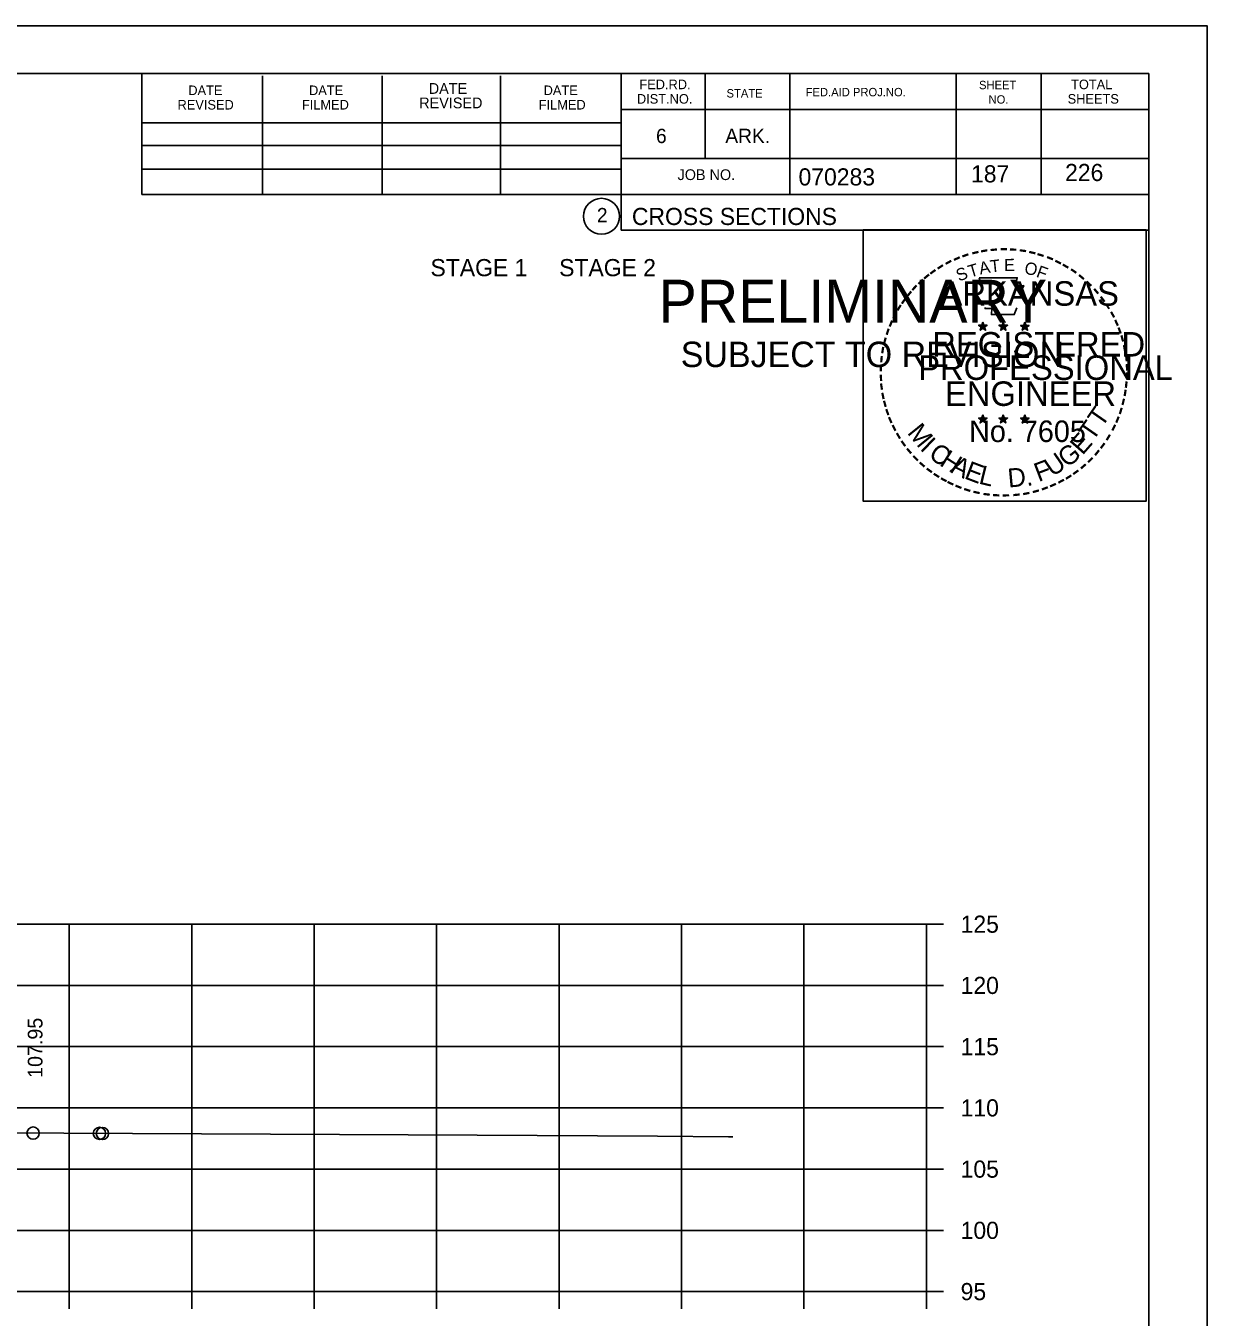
# Model space of a CAD drawing. Extents: x 1175611 to 1176402, y -433344 to -416213.
# Drawn here: x 1175847.4 to 1175943.9, y -424702.1 to -424596.7 of the extents above; entities that cross this region are included whole.
import ezdxf

# ---------------------------------------------------------------- set-up
doc = ezdxf.new("R2010")
doc.units = 0
for name, color, linetype in [('Default', 7, 'Continuous'), ('R_Axis', 7, 'Continuous'), ('R_Axis Annot', 7, 'Continuous'), ('R_Border', 7, 'Continuous'), ('R_Border Notes', 7, 'Continuous'), ('R_Border PE', 7, 'Continuous'), ('R_Border Prem', 7, 'Continuous'), ('R_Exist Surface', 7, 'Continuous'), ('R_Grid', 7, 'Continuous'), ('R_No Plot', 7, 'Continuous'), ('R_Xsect Elev', 7, 'Continuous')]:
    doc.layers.add(name, color=color, linetype=linetype)

msp = doc.modelspace()

# ---------------------------------------------------------------- linework, layer by layer
at = {"layer": 'R_Axis'}
for p, q in [((1175920.97, -424700.03), (1175920.97, -424670.03)), ((1175922.37, -424670.03), (1175920.97, -424670.03)), ((1175922.37, -424675.03), (1175920.97, -424675.03)), ((1175922.37, -424680.03), (1175920.97, -424680.03)), ((1175922.37, -424685.03), (1175920.97, -424685.03)), ((1175922.37, -424690.03), (1175920.97, -424690.03)), ((1175922.37, -424695.03), (1175920.97, -424695.03)), ((1175640.97, -424700.03), (1175920.97, -424700.03)), ((1175850.97, -424701.43), (1175850.97, -424700.03)), ((1175860.97, -424701.43), (1175860.97, -424700.03)), ((1175870.97, -424701.43), (1175870.97, -424700.03)), ((1175880.97, -424701.43), (1175880.97, -424700.03)), ((1175890.97, -424701.43), (1175890.97, -424700.03)), ((1175900.97, -424701.43), (1175900.97, -424700.03)), ((1175910.97, -424701.43), (1175910.97, -424700.03)), ((1175920.97, -424701.43), (1175920.97, -424700.03)), ((1175922.37, -424700.03), (1175920.97, -424700.03))]:
    msp.add_line(p, q, dxfattribs=at)
at = {"layer": 'R_Border'}
for p, q in [((1175622.97, -424600.57), (1175939.15, -424600.57)), ((1175856.89, -424610.45), (1175856.89, -424600.57)), ((1175896.05, -424600.57), (1175896.05, -424613.37)), ((1175902.89, -424600.57), (1175902.89, -424607.51)), ((1175909.83, -424600.57), (1175909.83, -424610.45)), ((1175923.41, -424600.57), (1175923.41, -424610.45)), ((1175930.35, -424600.57), (1175930.35, -424610.45)), ((1175939.15, -424806.03), (1175939.15, -424600.57)), ((1175866.75, -424610.45), (1175866.75, -424600.77)), ((1175876.51, -424610.45), (1175876.51, -424600.77)), ((1175886.19, -424610.45), (1175886.19, -424600.77)), ((1175939.15, -424603.51), (1175896.05, -424603.51)), ((1175939.15, -424603.49), (1175939.15, -424603.49)), ((1175856.89, -424604.59), (1175896.05, -424604.59)), ((1175856.89, -424606.45), (1175896.05, -424606.45)), ((1175939.15, -424607.51), (1175896.05, -424607.51)), ((1175899.01, -424607.51), (1175939.15, -424607.51)), ((1175856.89, -424610.45), (1175856.89, -424608.39)), ((1175856.89, -424608.39), (1175896.05, -424608.39)), ((1175939.15, -424610.45), (1175856.89, -424610.45)), ((1175896.05, -424613.37), (1175939.15, -424613.37))]:
    msp.add_line(p, q, dxfattribs=at)
msp.add_circle((1175894.44, -424612.23), 1.47, dxfattribs=at)
at = {"layer": 'R_Border PE'}
for p, q in [((1175925.23, -424621.12), (1175925.58, -424621.23)), ((1175925.23, -424621.12), (1175925.49, -424621.17)), ((1175925.23, -424621.12), (1175925.47, -424621.25)), ((1175925.37, -424621.53), (1175925.58, -424621.23)), ((1175925.37, -424621.53), (1175925.49, -424621.29)), ((1175925.37, -424621.53), (1175925.58, -424621.31)), ((1175925.58, -424620.87), (1175925.54, -424621.12)), ((1175925.58, -424621.23), (1175925.58, -424620.87)), ((1175925.58, -424620.87), (1175925.63, -424621.12)), ((1175925.93, -424621.12), (1175925.58, -424621.23)), ((1175925.8, -424621.53), (1175925.58, -424621.23)), ((1175925.8, -424621.53), (1175925.58, -424621.32)), ((1175925.93, -424621.12), (1175925.64, -424621.17)), ((1175925.8, -424621.53), (1175925.66, -424621.24)), ((1175925.93, -424621.12), (1175925.73, -424621.23)), ((1175926.9, -424621.12), (1175927.25, -424621.23)), ((1175926.9, -424621.12), (1175927.16, -424621.17)), ((1175926.9, -424621.12), (1175927.14, -424621.25)), ((1175927.04, -424621.53), (1175927.25, -424621.23)), ((1175927.04, -424621.53), (1175927.16, -424621.29)), ((1175927.04, -424621.53), (1175927.25, -424621.31)), ((1175927.25, -424620.87), (1175927.21, -424621.12)), ((1175927.25, -424621.23), (1175927.25, -424620.87)), ((1175927.25, -424620.87), (1175927.3, -424621.12)), ((1175927.6, -424621.12), (1175927.25, -424621.23)), ((1175927.47, -424621.53), (1175927.25, -424621.23)), ((1175927.47, -424621.53), (1175927.25, -424621.32)), ((1175927.6, -424621.12), (1175927.31, -424621.17)), ((1175927.47, -424621.53), (1175927.33, -424621.24)), ((1175927.6, -424621.12), (1175927.4, -424621.23)), ((1175928.67, -424621.14), (1175929.02, -424621.25)), ((1175928.67, -424621.14), (1175928.92, -424621.18)), ((1175928.67, -424621.14), (1175928.91, -424621.26)), ((1175928.8, -424621.54), (1175929.02, -424621.25)), ((1175928.8, -424621.54), (1175928.93, -424621.3)), ((1175928.8, -424621.54), (1175929.02, -424621.33)), ((1175929.02, -424620.88), (1175928.98, -424621.13)), ((1175929.02, -424621.25), (1175929.02, -424620.88)), ((1175929.02, -424620.88), (1175929.07, -424621.13)), ((1175929.36, -424621.14), (1175929.02, -424621.25)), ((1175929.23, -424621.54), (1175929.02, -424621.25)), ((1175929.23, -424621.54), (1175929.02, -424621.33)), ((1175929.36, -424621.14), (1175929.08, -424621.18)), ((1175929.23, -424621.54), (1175929.09, -424621.25)), ((1175929.36, -424621.14), (1175929.16, -424621.24)), ((1175925.23, -424628.7), (1175925.58, -424628.81)), ((1175925.23, -424628.7), (1175925.48, -424628.74)), ((1175925.23, -424628.7), (1175925.47, -424628.82)), ((1175925.36, -424629.1), (1175925.58, -424628.81)), ((1175925.36, -424629.1), (1175925.49, -424628.86)), ((1175925.36, -424629.1), (1175925.58, -424628.89)), ((1175925.58, -424628.44), (1175925.54, -424628.69)), ((1175925.58, -424628.81), (1175925.58, -424628.44)), ((1175925.58, -424628.44), (1175925.63, -424628.69)), ((1175925.93, -424628.7), (1175925.58, -424628.81)), ((1175925.79, -424629.1), (1175925.58, -424628.81)), ((1175925.79, -424629.1), (1175925.58, -424628.89)), ((1175925.93, -424628.7), (1175925.64, -424628.75)), ((1175925.79, -424629.1), (1175925.66, -424628.81)), ((1175925.93, -424628.7), (1175925.72, -424628.8)), ((1175926.9, -424628.7), (1175927.25, -424628.81)), ((1175926.9, -424628.7), (1175927.15, -424628.74)), ((1175926.9, -424628.7), (1175927.14, -424628.82)), ((1175927.03, -424629.1), (1175927.25, -424628.81)), ((1175927.03, -424629.1), (1175927.16, -424628.86)), ((1175927.03, -424629.1), (1175927.25, -424628.89)), ((1175927.25, -424628.44), (1175927.21, -424628.69)), ((1175927.25, -424628.81), (1175927.25, -424628.44)), ((1175927.25, -424628.44), (1175927.3, -424628.69)), ((1175927.6, -424628.7), (1175927.25, -424628.81)), ((1175927.46, -424629.1), (1175927.25, -424628.81)), ((1175927.46, -424629.1), (1175927.25, -424628.89)), ((1175927.6, -424628.7), (1175927.31, -424628.75)), ((1175927.46, -424629.1), (1175927.32, -424628.81)), ((1175927.6, -424628.7), (1175927.39, -424628.8)), ((1175928.67, -424628.71), (1175929.02, -424628.82)), ((1175928.67, -424628.71), (1175928.92, -424628.75)), ((1175928.67, -424628.71), (1175928.9, -424628.83)), ((1175928.8, -424629.11), (1175929.02, -424628.82)), ((1175928.8, -424629.11), (1175928.93, -424628.87)), ((1175928.8, -424629.11), (1175929.01, -424628.9)), ((1175929.02, -424628.45), (1175928.97, -424628.7)), ((1175929.23, -424629.11), (1175929.01, -424628.9)), ((1175929.02, -424628.82), (1175929.02, -424628.45)), ((1175929.02, -424628.45), (1175929.06, -424628.7)), ((1175929.36, -424628.71), (1175929.02, -424628.82)), ((1175929.23, -424629.11), (1175929.02, -424628.82)), ((1175929.36, -424628.71), (1175929.08, -424628.76)), ((1175929.23, -424629.11), (1175929.09, -424628.82)), ((1175929.36, -424628.71), (1175929.16, -424628.81))]:
    msp.add_line(p, q, dxfattribs=at)
for points in [[(1175925.28, -424617.25), (1175925.54, -424618.07)], [(1175928.79, -424618.17), (1175928.93, -424617.88), (1175928.24, -424617.91), (1175928.39, -424617.25), (1175925.28, -424617.25)], [(1175925.77, -424619.67), (1175925.77, -424619.76), (1175926.33, -424619.77), (1175926.28, -424620.25), (1175928.15, -424620.25), (1175928.35, -424619.71)], [(1175925.58, -424620.87), (1175925.8, -424621.53), (1175925.23, -424621.12), (1175925.93, -424621.12), (1175925.37, -424621.53), (1175925.58, -424620.87)], [(1175927.25, -424620.87), (1175927.47, -424621.53), (1175926.9, -424621.12), (1175927.6, -424621.12), (1175927.04, -424621.53), (1175927.25, -424620.87)], [(1175929.02, -424620.88), (1175929.23, -424621.54), (1175928.67, -424621.14), (1175929.36, -424621.14), (1175928.8, -424621.54), (1175929.02, -424620.88)], [(1175925.58, -424628.44), (1175925.79, -424629.1), (1175925.23, -424628.7), (1175925.93, -424628.7), (1175925.36, -424629.1), (1175925.58, -424628.44)], [(1175927.25, -424628.44), (1175927.46, -424629.1), (1175926.9, -424628.7), (1175927.6, -424628.7), (1175927.03, -424629.1), (1175927.25, -424628.44)], [(1175929.02, -424628.45), (1175929.23, -424629.11), (1175928.67, -424628.71), (1175929.36, -424628.71), (1175928.8, -424629.11), (1175929.02, -424628.45)]]:
    msp.add_lwpolyline(points, dxfattribs=at)
for centre, radius in [((1175925.58, -424621.24), 0.172), ((1175925.58, -424621.24), 0.145), ((1175925.58, -424621.24), 0.116), ((1175925.58, -424621.24), 0.0991), ((1175925.58, -424621.24), 0.0747), ((1175925.58, -424621.24), 0.0495), ((1175925.58, -424621.24), 0.0296), ((1175927.25, -424621.24), 0.172), ((1175927.25, -424621.24), 0.145), ((1175927.25, -424621.24), 0.116), ((1175927.25, -424621.24), 0.0991), ((1175927.25, -424621.24), 0.0747), ((1175927.25, -424621.24), 0.0495), ((1175927.25, -424621.24), 0.0296), ((1175929.02, -424621.25), 0.172), ((1175929.02, -424621.25), 0.145), ((1175929.02, -424621.25), 0.116), ((1175929.02, -424621.25), 0.0991), ((1175929.02, -424621.25), 0.0747), ((1175929.02, -424621.25), 0.0495), ((1175929.02, -424621.25), 0.0296), ((1175925.58, -424628.81), 0.172), ((1175925.58, -424628.81), 0.145), ((1175925.58, -424628.81), 0.116), ((1175925.58, -424628.81), 0.0991), ((1175925.58, -424628.81), 0.0747), ((1175925.58, -424628.81), 0.0495), ((1175925.58, -424628.81), 0.0296), ((1175927.25, -424628.81), 0.172), ((1175927.25, -424628.81), 0.145), ((1175927.25, -424628.81), 0.116), ((1175927.25, -424628.81), 0.0991), ((1175927.25, -424628.81), 0.0747), ((1175927.25, -424628.81), 0.0495), ((1175927.25, -424628.81), 0.0296), ((1175929.01, -424628.82), 0.172), ((1175929.01, -424628.82), 0.145), ((1175929.01, -424628.82), 0.116), ((1175929.01, -424628.82), 0.0991), ((1175929.01, -424628.82), 0.0747), ((1175929.01, -424628.82), 0.0495), ((1175929.01, -424628.82), 0.0296)]:
    msp.add_circle(centre, radius, dxfattribs=at)
at = {"layer": 'R_Exist Surface'}
msp.add_lwpolyline([(1175844.85, -424687.07), (1175884.29, -424687.26), (1175899.02, -424687.34), (1175904.82, -424687.4), (1175905.15, -424687.4)], dxfattribs=at)
at = {"layer": 'R_Grid'}
for p, q in [((1175640.97, -424670.03), (1175920.97, -424670.03)), ((1175850.97, -424700.03), (1175850.97, -424670.03)), ((1175860.97, -424700.03), (1175860.97, -424670.03)), ((1175870.97, -424700.03), (1175870.97, -424670.03)), ((1175880.97, -424700.03), (1175880.97, -424670.03)), ((1175890.97, -424700.03), (1175890.97, -424670.03)), ((1175900.97, -424700.03), (1175900.97, -424670.03)), ((1175910.97, -424700.03), (1175910.97, -424670.03)), ((1175920.97, -424700.03), (1175920.97, -424670.03)), ((1175640.97, -424675.03), (1175920.97, -424675.03)), ((1175640.97, -424680.03), (1175920.97, -424680.03)), ((1175640.97, -424685.03), (1175920.97, -424685.03)), ((1175640.97, -424690.03), (1175920.97, -424690.03)), ((1175640.97, -424695.03), (1175920.97, -424695.03)), ((1175640.97, -424700.03), (1175920.97, -424700.03))]:
    msp.add_line(p, q, dxfattribs=at)
at = {"layer": 'R_No Plot'}
msp.add_line((1175610.57, -424596.68), (1175943.91, -424596.68), dxfattribs=at)
for points in [[(1175610.57, -424596.68), (1175943.91, -424596.68), (1175943.91, -424810.01), (1175610.57, -424810.01)], [(1175915.82, -424613.34), (1175938.92, -424613.34), (1175938.92, -424635.49), (1175915.82, -424635.49)]]:
    msp.add_lwpolyline(points, close=True, dxfattribs=at)
for centre in [(1175848.01, -424687.09), (1175853.43, -424687.11), (1175853.67, -424687.12)]:
    msp.add_circle(centre, 0.5, dxfattribs=at)

# ---------------------------------------------------------------- texts
at = {"layer": 'Default'}
msp.add_text('STAGE 1     STAGE 2', height=1.4, dxfattribs=at).set_placement((1175880.47, -424617.12))
at = {"layer": 'R_Axis Annot'}
for s, p in [('125', (1175923.77, -424670.73)), ('120', (1175923.77, -424675.73)), ('115', (1175923.77, -424680.73)), ('110', (1175923.77, -424685.73)), ('105', (1175923.77, -424690.73)), ('100', (1175923.77, -424695.73)), ('95', (1175923.77, -424700.73))]:
    msp.add_text(s, height=1.4, dxfattribs=at).set_placement(p)
at = {"layer": 'R_Border'}
for s, height, p in [('DATE', 0.782, (1175860.69, -424602.33)), ('DATE', 0.782, (1175870.55, -424602.33)), ('DATE', 0.879, (1175880.33, -424602.23)), ('DATE', 0.782, (1175889.71, -424602.33)), ('FED.RD.', 0.782, (1175897.53, -424601.85)), ('FED.AID PROJ.NO.', 0.684, (1175911.11, -424602.43)), ('SHEET', 0.684, (1175925.27, -424601.85)), ('TOTAL', 0.782, (1175932.79, -424601.85)), ('REVISED', 0.782, (1175859.81, -424603.51)), ('FILMED', 0.782, (1175869.97, -424603.51)), ('REVISED', 0.879, (1175879.55, -424603.41)), ('FILMED', 0.782, (1175889.31, -424603.51)), ('DIST.NO.', 0.782, (1175897.33, -424603.03)), ('STATE', 0.684, (1175904.65, -424602.53)), ('NO.', 0.684, (1175926.05, -424603.03)), ('SHEETS', 0.782, (1175932.51, -424603.03)), ('6', 1.17, (1175898.89, -424606.25)), ('ARK.', 1.172, (1175904.55, -424606.25)), ('JOB NO.', 0.879, (1175900.65, -424609.27)), ('070283', 1.4, (1175910.53, -424609.71)), ('2', 1.17, (1175894.06, -424612.72)), ('CROSS SECTIONS', 1.4, (1175896.92, -424612.94))]:
    msp.add_text(s, height=height, rotation=360, dxfattribs=at).set_placement(p)
at = {"layer": 'R_Border Notes'}
for s, p in [('187', (1175924.62, -424609.46)), ('226', (1175932.3, -424609.35))]:
    msp.add_text(s, height=1.4, dxfattribs=at).set_placement(p)
at = {"layer": 'R_Border PE'}
for s, height, rotation, p in [('-', 1.6, 19.1761, (1175924.02, -424616.12)), ('-', 1.6, 13.6301, (1175924.77, -424615.88)), ('-', 1.6, 10.2193, (1175925.45, -424615.72)), ('-', 1.6, 5.8968, (1175926.18, -424615.61)), ('-', 1.6, 0.1862, (1175926.95, -424615.53)), ('-', 1.6, 357.743, (1175927.67, -424615.55)), ('-', 1.6, 352.1617, (1175928.42, -424615.6)), ('-', 1.6, 347.2049, (1175929.14, -424615.72)), ('-', 1.6, 342.3362, (1175929.77, -424615.87)), ('-', 1.6, 34.0636, (1175922.16, -424617.07)), ('-', 1.6, 28.7918, (1175922.76, -424616.7)), ('-', 1.6, 24.3072, (1175923.39, -424616.39)), ('S', 1, 21.594, (1175923.63, -424617.57)), ('T', 1, 16.4036, (1175924.54, -424617.24)), ('A', 1, 11.2132, (1175925.37, -424616.99)), ('T', 1, 6.0228, (1175926.22, -424616.82)), ('E', 1, 0.8323, (1175927.32, -424616.71)), ('O', 1, 350.4515, (1175928.93, -424616.92)), ('F', 1, 340.0707, (1175929.88, -424617.15)), ('-', 1.6, 337.8551, (1175930.51, -424616.09)), ('-', 1.6, 334.1211, (1175931.14, -424616.37)), ('-', 1.6, 329.6409, (1175931.72, -424616.65)), ('-', 1.6, 325.8627, (1175932.36, -424617.01)), ('-', 1.6, 42.9622, (1175920.67, -424618.26)), ('-', 1.6, 38.9507, (1175921.1, -424617.85)), ('-', 1.6, 36.2317, (1175921.58, -424617.47)), ('ARKANSAS', 2, 360, (1175922.13, -424619.53)), ('-', 1.6, 320.5297, (1175932.97, -424617.44)), ('-', 1.6, 315.5786, (1175933.57, -424617.92)), ('-', 1.6, 50.6142, (1175919.82, -424619.23)), ('-', 1.6, 48.423, (1175920.22, -424618.74)), ('-', 1.6, 309.8797, (1175934.14, -424618.47)), ('-', 1.6, 58.0706, (1175919.08, -424620.32)), ('-', 1.6, 54.2325, (1175919.41, -424619.8)), ('-', 1.6, 306.6522, (1175934.66, -424619.08)), ('-', 1.4, 303.6753, (1175935.15, -424619.64)), ('-', 1.6, 67.7743, (1175918.51, -424621.55)), ('-', 1.6, 62.8713, (1175918.77, -424620.94)), ('-', 1.6, 299.6684, (1175935.47, -424620.25)), ('-', 1.6, 294.6628, (1175935.79, -424620.86)), ('-', 1.6, 72.3945, (1175918.29, -424622.18)), ('REGISTERED', 2, 360, (1175921.45, -424623.68)), ('DWB', 0.01, 360, (1175925.57, -424621.24)), ('DWB', 0.01, 360, (1175927.24, -424621.24)), ('DWB', 0.01, 360, (1175929, -424621.25)), ('-', 1.6, 290.5728, (1175936.05, -424621.44)), ('-', 1.6, 75.461, (1175918.09, -424622.89)), ('-', 1.6, 285.1233, (1175936.28, -424622.02)), ('-', 1.6, 280.5493, (1175936.48, -424622.76)), ('-', 1.6, 85.1863, (1175917.89, -424624.3)), ('-', 1.6, 81.2013, (1175917.96, -424623.6)), ('PROFESSIONAL', 2, 360, (1175920.3, -424625.59)), ('-', 1.6, 276.5962, (1175936.65, -424623.53)), ('-', 1.6, 89.0622, (1175917.86, -424625)), ('-', 1.6, 274.3301, (1175936.71, -424624.25)), ('-', 1.6, 94.1959, (1175917.9, -424625.72)), ('-', 1.6, 98.9479, (1175917.97, -424626.39)), ('ENGINEER', 2, 360, (1175922.49, -424627.71)), ('-', 1.6, 263.5172, (1175936.72, -424625.55)), ('-', 1.6, 269.9407, (1175936.74, -424624.88)), ('-', 1.6, 101.7149, (1175918.1, -424627.12)), ('-', 1.6, 260.9953, (1175936.65, -424626.2)), ('-', 1.6, 105.4578, (1175918.27, -424627.72)), ('-', 1.6, 109.0874, (1175918.48, -424628.35)), ('T', 1.54, 55.055, (1175935.3, -424629.54)), ('-', 1.6, 252.8681, (1175936.36, -424627.6)), ('-', 1.6, 255.7626, (1175936.54, -424626.88)), ('-', 1.6, 114.0643, (1175918.73, -424628.94)), ('M', 1.54, 308.9175, (1175919.35, -424629.92)), ('No. 7605', 1.757, 360, (1175924.46, -424630.66)), ('DWB', 0.01, 360, (1175925.56, -424628.81)), ('DWB', 0.01, 360, (1175927.23, -424628.81)), ('DWB', 0.01, 360, (1175929, -424628.82)), ('T', 1.54, 55.055, (1175934.57, -424630.66)), ('-', 1.6, 247.8887, (1175936.14, -424628.27)), ('-', 1.6, 115.7289, (1175919.04, -424629.56)), ('-', 1.6, 120.4471, (1175919.4, -424630.15)), ('E', 1.54, 48.7313, (1175933.72, -424631.79)), ('-', 1.6, 239.0712, (1175935.48, -424629.66)), ('-', 1.6, 244.6197, (1175935.87, -424628.9)), ('-', 1.6, 125.8934, (1175919.8, -424630.71)), ('-', 1.6, 130.7181, (1175920.26, -424631.26)), ('I', 1.54, 316.4636, (1175920.39, -424631.24)), ('C', 1.54, 324.0197, (1175921.06, -424631.86)), ('G', 1.54, 38.2173, (1175932.47, -424632.81)), ('-', 1.6, 231.2538, (1175934.65, -424630.87)), ('-', 1.6, 233.8452, (1175935.08, -424630.31)), ('-', 1.6, 134.2238, (1175920.78, -424631.81)), ('-', 1.6, 138.9338, (1175921.3, -424632.27)), ('H', 1.54, 327.5342, (1175921.97, -424632.52)), ('A', 1.54, 332.5513, (1175922.83, -424633.05)), ('E', 1.54, 339.2068, (1175923.99, -424633.61)), ('F', 1.54, 20.8202, (1175930.13, -424633.94)), ('U', 1.54, 34.4052, (1175931.27, -424633.54)), ('-', 1.6, 225.7653, (1175934.17, -424631.44)), ('-', 1.6, 144.6463, (1175921.86, -424632.68)), ('-', 1.6, 148.0898, (1175922.42, -424633.05)), ('L', 1.54, 346.2929, (1175925.18, -424634.04)), ('D.', 1.54, 5.2602, (1175927.68, -424634.38)), ('-', 1.6, 212.2491, (1175932.56, -424632.81)), ('-', 1.6, 215.7363, (1175933.1, -424632.42)), ('-', 1.6, 221.0851, (1175933.65, -424631.95)), ('-', 1.6, 151.5704, (1175923, -424633.37)), ('-', 1.6, 154.6002, (1175923.52, -424633.62)), ('-', 1.6, 158.5612, (1175924.15, -424633.87)), ('-', 1.6, 162.7983, (1175924.83, -424634.09)), ('-', 1.6, 200.7184, (1175930.76, -424633.74)), ('-', 1.6, 204.2516, (1175931.38, -424633.47)), ('-', 1.6, 207.3568, (1175932.01, -424633.15)), ('-', 1.6, 167.5555, (1175925.55, -424634.25)), ('-', 1.6, 173.1155, (1175926.32, -424634.36)), ('-', 1.6, 176.5183, (1175927.07, -424634.41)), ('-', 1.6, 181.5918, (1175927.81, -424634.39)), ('-', 1.6, 185.8167, (1175928.62, -424634.32)), ('-', 1.6, 191.2858, (1175929.36, -424634.19)), ('-', 1.6, 195.4743, (1175930.09, -424633.99))]:
    msp.add_text(s, height=height, rotation=rotation, dxfattribs=at).set_placement(p)
at = {"layer": 'R_Border Prem'}
for s, height, p in [('PRELIMINARY', 3.5, (1175899.1, -424620.91)), ('DWB', 0.01, (1175899.85, -424619.06)), ('SUBJECT TO REVISION', 2.0751, (1175900.91, -424624.54))]:
    msp.add_text(s, height=height, rotation=360, dxfattribs=at).set_placement(p)
at = {"layer": 'R_Xsect Elev'}
msp.add_text('107.95', height=1.2, rotation=90, dxfattribs=at).set_placement((1175848.78, -424682.58))

doc.saveas('drawing.dxf')
